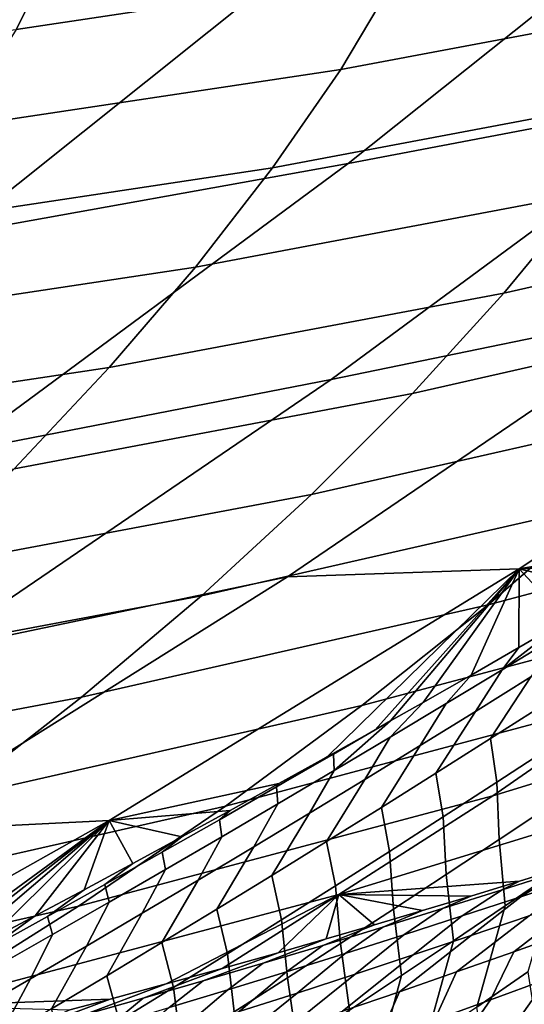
# Model space of a CAD drawing. Header units: metres. Extents: x -240 to 45, y -77 to 27.
# Tile 1001 of 1056: x 28.07 to 29.005, y -21.193 to -19.369. Entities that reach past the tile are written whole.
import ezdxf

# ---------------------------------------------------------------- set-up
doc = ezdxf.new("R2010")
doc.units = ezdxf.units.M
doc.layers.add('solid_102011X2', color=7, linetype='CONTINUOUS')

msp = doc.modelspace()

# ---------------------------------------------------------------- linework, layer by layer
at = {"layer": 'solid_102011X2'}
for points in [[(28.581627, -18.733274, 51.235924), (27.892239, -19.32848, 51.375809), (27.089788, -19.456139, 47.012875), (27.7824, -18.85704, 46.86623)], [(30.067825, -18.94664, 64.519775), (29.367525, -19.504301, 64.642563), (28.678745, -19.635275, 60.266739), (29.382542, -19.073889, 60.1371)], [(29.382542, -19.073889, 60.1371), (28.678745, -19.635275, 60.266739), (27.950174, -19.766211, 55.890396), (28.657339, -19.201109, 55.753536)], [(28.858141, -19.100468, 186.999039), (28.155285, -19.205908, 187.01564), (28.06352, -19.386589, 182.699554), (28.77265, -19.280161, 182.678986)], [(29.477392, -19.147383, 182.658524), (28.77265, -19.280161, 182.678986), (28.665354, -19.461, 178.360931), (29.376457, -19.326982, 178.336838)], [(28.657339, -19.201109, 55.753536), (27.950174, -19.766211, 55.890396), (27.181776, -19.897291, 51.51997), (27.892239, -19.32848, 51.375809)], [(28.155285, -19.205908, 187.01564), (27.449038, -19.285124, 187.032333), (27.350971, -19.466549, 182.72023), (28.06352, -19.386589, 182.699554)], [(28.77265, -19.280161, 182.678986), (28.06352, -19.386589, 182.699554), (27.94982, -19.568426, 178.385193), (28.665354, -19.461, 178.360931)], [(29.376457, -19.326982, 178.336838), (28.665354, -19.461, 178.360931), (28.538918, -19.643364, 174.044754), (29.25654, -19.508095, 174.017212)], [(30.017937, -19.373102, 69.018295), (29.301538, -19.900583, 69.137848), (28.647398, -20.035336, 64.768822), (29.367525, -19.504301, 64.642563)], [(28.665354, -19.461, 178.360931), (27.94982, -19.568426, 178.385193), (27.816826, -19.751791, 174.072449), (28.538918, -19.643364, 174.044754)], [(29.367525, -19.504301, 64.642563), (28.647398, -20.035336, 64.768822), (27.955017, -20.169849, 60.400051), (28.678745, -19.635275, 60.266739)], [(29.25654, -19.508095, 174.017212), (28.538918, -19.643364, 174.044754), (28.395714, -19.827553, 169.73024), (29.120031, -19.691021, 169.699417)], [(29.838852, -19.527596, 169.668823), (29.120031, -19.691021, 169.699417), (28.967289, -19.875622, 165.383026), (29.692915, -19.71067, 165.349213)], [(28.678745, -19.635275, 60.266739), (27.955017, -20.169849, 60.400051), (27.222982, -20.30431, 56.031136), (27.950174, -19.766211, 55.890396)], [(28.538918, -19.643364, 174.044754), (27.816826, -19.751791, 174.072449), (27.666885, -19.936991, 169.761261), (28.395714, -19.827553, 169.73024)], [(29.120031, -19.691021, 169.699417), (28.395714, -19.827553, 169.73024), (28.236116, -20.013426, 165.417099), (28.967289, -19.875622, 165.383026)], [(29.692915, -19.71067, 165.349213), (28.967289, -19.875622, 165.383026), (28.797834, -20.061565, 161.067596), (29.530392, -19.895079, 161.030533)], [(28.395714, -19.827553, 169.73024), (27.666885, -19.936991, 169.761261), (27.500391, -20.123882, 165.45137), (28.236116, -20.013426, 165.417099)], [(28.967289, -19.875622, 165.383026), (28.236116, -20.013426, 165.417099), (28.059677, -20.200651, 161.10495), (28.797834, -20.061565, 161.067596)], [(29.301538, -19.900583, 69.137848), (28.566402, -20.400908, 69.260513), (27.908434, -20.53903, 64.898384), (28.647398, -20.035336, 64.768822)], [(28.99613, -20.386122, 73.654243), (28.566402, -20.400908, 69.260513), (29.301538, -19.900583, 69.137848), (29.738905, -19.891441, 73.536346)], [(29.530392, -19.895079, 161.030533), (28.797834, -20.061565, 161.067596), (28.611183, -20.248524, 156.75267), (29.350773, -20.080494, 156.712234)], [(29.347443, -20.325676, 76.664352), (28.99613, -20.386122, 73.654243), (29.738905, -19.891441, 73.536346), (29.434813, -20.273375, 76.71682)], [(28.236116, -20.013426, 165.417099), (27.500391, -20.123882, 165.45137), (27.316923, -20.312134, 161.142532), (28.059677, -20.200651, 161.10495)], [(28.647398, -20.035336, 64.768822), (27.908434, -20.53903, 64.898384), (27.212358, -20.676893, 60.53685), (27.955017, -20.169849, 60.400051)], [(28.797834, -20.061565, 161.067596), (28.059677, -20.200651, 161.10495), (27.86594, -20.388897, 156.793427), (28.611183, -20.248524, 156.75267)], [(29.350773, -20.080494, 156.712234), (28.611183, -20.248524, 156.75267), (28.40686, -20.436167, 152.438034), (29.153553, -20.26659, 152.394043)], [(29.893518, -20.06934, 152.350449), (29.153553, -20.26659, 152.394043), (28.938242, -20.453037, 148.07608), (29.685289, -20.253981, 148.028824)], [(28.611183, -20.248524, 156.75267), (27.86594, -20.388897, 156.793427), (27.654461, -20.577835, 152.482346), (28.40686, -20.436167, 152.438034)], [(29.153553, -20.26659, 152.394043), (28.40686, -20.436167, 152.438034), (28.184404, -20.624168, 148.123764), (28.938242, -20.453037, 148.07608)], [(29.685289, -20.253981, 148.028824), (28.938242, -20.453037, 148.07608), (28.704353, -20.639511, 143.758514), (29.4585, -20.438644, 143.707443)], [(29.347443, -20.325676, 76.664352), (29.259808, -20.377726, 76.612297), (28.99613, -20.386122, 73.654243)], [(29.259808, -20.377726, 76.612297), (29.171921, -20.42951, 76.560669), (28.99613, -20.386122, 73.654243)], [(28.235636, -20.852438, 73.774956), (27.81353, -20.873392, 69.386147), (28.566402, -20.400908, 69.260513), (28.99613, -20.386122, 73.654243)], [(28.550249, -20.784191, 76.211136), (28.235636, -20.852438, 73.774956), (28.99613, -20.386122, 73.654243), (28.639797, -20.734344, 76.259811)], [(28.729055, -20.684246, 76.308891), (28.639797, -20.734344, 76.259811), (28.99613, -20.386122, 73.654243)], [(28.757593, -20.668142, 76.324707), (28.729055, -20.684246, 76.308891), (28.99613, -20.386122, 73.654243)], [(28.818052, -20.633883, 76.358391), (28.757593, -20.668142, 76.324707), (28.99613, -20.386122, 73.654243)], [(28.906847, -20.58322, 76.408325), (28.818052, -20.633883, 76.358391), (28.99613, -20.386122, 73.654243)], [(28.99543, -20.532267, 76.458679), (28.906847, -20.58322, 76.408325), (28.99613, -20.386122, 73.654243)], [(29.965908, -20.392147, 139.332092), (29.212637, -20.623011, 139.38649), (28.947186, -20.806751, 135.066086), (29.707439, -20.573833, 135.00769)], [(29.083792, -20.481028, 76.50946), (28.99543, -20.532267, 76.458679), (28.99613, -20.386122, 73.654243)], [(29.171921, -20.42951, 76.560669), (29.083792, -20.481028, 76.50946), (28.99613, -20.386122, 73.654243)], [(28.566402, -20.400908, 69.260513), (27.81353, -20.873392, 69.386147), (27.151642, -21.01469, 65.031075), (27.908434, -20.53903, 64.898384)], [(28.964138, -20.573215, 76.778946), (29.083792, -20.481028, 76.50946), (29.171921, -20.42951, 76.560669), (29.067667, -20.510096, 76.797951)], [(28.40686, -20.436167, 152.438034), (27.654461, -20.577835, 152.482346), (27.424803, -20.767132, 148.171814), (28.184404, -20.624168, 148.123764)], [(29.4585, -20.438644, 143.707443), (28.704353, -20.639511, 143.758514), (28.451399, -20.825686, 139.441483), (29.212637, -20.623011, 139.38649)], [(28.938242, -20.453037, 148.07608), (28.184404, -20.624168, 148.123764), (27.943352, -20.812197, 143.810028), (28.704353, -20.639511, 143.758514)], [(28.964138, -20.573215, 76.778946), (28.99543, -20.532267, 76.458679), (29.083792, -20.481028, 76.50946)], [(29.017637, -20.586552, 77.20723), (28.915184, -20.650309, 77.187195), (28.964138, -20.573215, 76.778946), (29.067667, -20.510096, 76.797951)], [(29.043787, -20.636261, 77.6287), (28.942818, -20.700684, 77.607529), (29.017637, -20.586552, 77.20723), (29.119946, -20.522394, 77.227432)], [(28.964138, -20.573215, 76.778946), (28.860474, -20.635935, 76.760109), (28.906847, -20.58322, 76.408325), (28.99543, -20.532267, 76.458679)], [(29.707439, -20.573833, 135.00769), (28.947186, -20.806751, 135.066086), (28.661636, -20.989546, 130.746292), (29.428812, -20.754578, 130.683807)], [(28.915184, -20.650309, 77.187195), (28.812584, -20.713661, 77.167336), (28.860474, -20.635935, 76.760109), (28.964138, -20.573215, 76.778946)], [(28.860474, -20.635935, 76.760109), (28.756678, -20.698248, 76.741447), (28.818052, -20.633883, 76.358391), (28.906847, -20.58322, 76.408325)], [(28.942818, -20.700684, 77.607529), (28.841692, -20.764706, 77.586533), (28.915184, -20.650309, 77.187195), (29.017637, -20.586552, 77.20723)], [(28.184404, -20.624168, 148.123764), (27.424803, -20.767132, 148.171814), (27.176533, -20.956461, 143.861954), (27.943352, -20.812197, 143.810028)], [(29.212637, -20.623011, 139.38649), (28.451399, -20.825686, 139.441483), (28.178892, -21.011232, 135.125092), (28.947186, -20.806751, 135.066086)], [(28.756678, -20.698248, 76.741447), (28.652746, -20.760157, 76.722954), (28.757593, -20.668142, 76.324707), (28.818052, -20.633883, 76.358391)], [(28.704353, -20.639511, 143.758514), (27.943352, -20.812197, 143.810028), (27.683241, -20.999926, 139.496964), (28.451399, -20.825686, 139.441483)], [(28.812584, -20.713661, 77.167336), (28.709837, -20.776609, 77.147652), (28.756678, -20.698248, 76.741447), (28.860474, -20.635935, 76.760109)], [(28.841692, -20.764706, 77.586533), (28.740406, -20.828325, 77.565712), (28.812584, -20.713661, 77.167336), (28.915184, -20.650309, 77.187195)], [(29.053911, -20.716537, 78.043793), (28.954586, -20.781355, 78.021507), (28.942818, -20.700684, 77.607529), (29.043787, -20.636261, 77.6287)], [(28.652746, -20.760157, 76.722954), (28.651979, -20.729506, 76.307167), (28.729055, -20.684246, 76.308891), (28.757593, -20.668142, 76.324707)], [(28.651979, -20.729506, 76.307167), (28.639797, -20.734344, 76.259811), (28.729055, -20.684246, 76.308891)], [(28.709837, -20.776609, 77.147652), (28.606941, -20.839148, 77.128143), (28.652746, -20.760157, 76.722954), (28.756678, -20.698248, 76.741447)], [(28.954586, -20.781355, 78.021507), (28.855089, -20.845776, 77.999405), (28.841692, -20.764706, 77.586533), (28.942818, -20.700684, 77.607529)], [(28.740406, -20.828325, 77.565712), (28.63896, -20.891539, 77.545074), (28.709837, -20.776609, 77.147652), (28.812584, -20.713661, 77.167336)], [(29.056101, -20.822933, 78.45269), (28.95849, -20.887953, 78.429306), (28.954586, -20.781355, 78.021507), (29.053911, -20.716537, 78.043793)], [(28.651979, -20.729506, 76.307167), (28.546225, -20.790466, 76.289787), (28.639797, -20.734344, 76.259811)], [(28.652746, -20.760157, 76.722954), (28.548677, -20.821655, 76.704628), (28.546225, -20.790466, 76.289787), (28.651979, -20.729506, 76.307167)], [(28.546225, -20.790466, 76.289787), (28.550249, -20.784191, 76.211136), (28.639797, -20.734344, 76.259811)], [(28.606941, -20.839148, 77.128143), (28.503895, -20.901276, 77.108818), (28.548677, -20.821655, 76.704628), (28.652746, -20.760157, 76.722954)], [(29.428812, -20.754578, 130.683807), (28.661636, -20.989546, 130.746292), (28.996189, -20.965143, 127.017784), (29.086014, -20.937218, 126.968163)], [(28.63896, -20.891539, 77.545074), (28.537352, -20.954346, 77.52462), (28.606941, -20.839148, 77.128143), (28.709837, -20.776609, 77.147652)], [(28.855089, -20.845776, 77.999405), (28.755421, -20.909801, 77.977486), (28.740406, -20.828325, 77.565712), (28.841692, -20.764706, 77.586533)], [(28.550249, -20.784191, 76.211136), (28.46043, -20.833776, 76.16288), (28.235636, -20.852438, 73.774956)], [(28.546225, -20.790466, 76.289787), (28.440344, -20.851013, 76.272575), (28.46043, -20.833776, 76.16288), (28.550249, -20.784191, 76.211136)], [(28.548677, -20.821655, 76.704628), (28.444471, -20.882744, 76.686478), (28.440344, -20.851013, 76.272575), (28.546225, -20.790466, 76.289787)], [(28.95849, -20.887953, 78.429306), (28.860697, -20.952581, 78.406113), (28.855089, -20.845776, 77.999405), (28.954586, -20.781355, 78.021507)], [(28.947186, -20.806751, 135.066086), (28.178892, -21.011232, 135.125092), (27.886347, -21.195826, 130.809418), (28.661636, -20.989546, 130.746292)], [(28.451399, -20.825686, 139.441483), (27.683241, -20.999926, 139.496964), (27.403614, -21.187025, 135.184631), (28.178892, -21.011232, 135.125092)], [(28.46043, -20.833776, 76.16288), (28.370356, -20.883085, 76.115036), (28.235636, -20.852438, 73.774956)], [(28.440344, -20.851013, 76.272575), (28.334335, -20.911148, 76.255531), (28.370356, -20.883085, 76.115036), (28.46043, -20.833776, 76.16288)], [(28.503895, -20.901276, 77.108818), (28.4007, -20.962994, 77.089661), (28.444471, -20.882744, 76.686478), (28.548677, -20.821655, 76.704628)], [(28.755421, -20.909801, 77.977486), (28.655581, -20.973425, 77.95575), (28.63896, -20.891539, 77.545074), (28.740406, -20.828325, 77.565712)], [(29.066113, -20.94525, 78.857986), (28.970154, -21.010437, 78.833458), (28.95849, -20.887953, 78.429306), (29.056101, -20.822933, 78.45269)], [(27.458458, -21.289703, 73.898315), (27.043926, -21.317348, 69.514572), (27.81353, -20.873392, 69.386147), (28.235636, -20.852438, 73.774956)], [(27.642494, -21.2665, 75.747719), (27.458458, -21.289703, 73.898315), (28.235636, -20.852438, 73.774956), (27.734028, -21.219738, 75.792107)], [(27.825438, -21.172625, 75.836937), (27.734028, -21.219738, 75.792107), (28.235636, -20.852438, 73.774956)], [(27.916706, -21.12517, 75.88221), (27.825438, -21.172625, 75.836937), (28.235636, -20.852438, 73.774956)], [(28.007818, -21.077381, 75.92791), (27.916706, -21.12517, 75.88221), (28.235636, -20.852438, 73.774956)], [(28.098757, -21.029268, 75.974052), (28.007818, -21.077381, 75.92791), (28.235636, -20.852438, 73.774956)], [(28.189503, -20.980843, 76.020622), (28.098757, -21.029268, 75.974052), (28.235636, -20.852438, 73.774956)], [(28.280041, -20.932112, 76.067619), (28.189503, -20.980843, 76.020622), (28.235636, -20.852438, 73.774956)], [(28.370356, -20.883085, 76.115036), (28.280041, -20.932112, 76.067619), (28.235636, -20.852438, 73.774956)], [(28.444471, -20.882744, 76.686478), (28.340126, -20.943422, 76.668503), (28.334335, -20.911148, 76.255531), (28.440344, -20.851013, 76.272575)], [(28.537352, -20.954346, 77.52462), (28.435581, -21.016741, 77.504349), (28.503895, -20.901276, 77.108818), (28.606941, -20.839148, 77.128143)], [(28.860697, -20.952581, 78.406113), (28.762722, -21.016819, 78.383095), (28.755421, -20.909801, 77.977486), (28.855089, -20.845776, 77.999405)], [(28.228199, -20.970869, 76.238655), (28.280041, -20.932112, 76.067619), (28.370356, -20.883085, 76.115036), (28.334335, -20.911148, 76.255531)], [(28.4007, -20.962994, 77.089661), (28.29735, -21.024296, 77.070694), (28.340126, -20.943422, 76.668503), (28.444471, -20.882744, 76.686478)], [(28.970154, -21.010437, 78.833458), (28.874001, -21.075241, 78.809113), (28.860697, -20.952581, 78.406113), (28.95849, -20.887953, 78.429306)], [(28.435581, -21.016741, 77.504349), (28.333645, -21.078726, 77.484261), (28.4007, -20.962994, 77.089661), (28.503895, -20.901276, 77.108818)], [(28.655581, -20.973425, 77.95575), (28.555567, -21.036646, 77.934196), (28.537352, -20.954346, 77.52462), (28.63896, -20.891539, 77.545074)], [(28.340126, -20.943422, 76.668503), (28.235643, -21.003689, 76.650703), (28.228199, -20.970869, 76.238655), (28.334335, -20.911148, 76.255531)], [(28.762722, -21.016819, 78.383095), (28.66456, -21.080662, 78.360275), (28.655581, -20.973425, 77.95575), (28.755421, -20.909801, 77.977486)], [(29.074848, -20.945641, 126.797028), (28.998823, -20.99387, 126.426277), (29.107059, -20.957706, 126.392998), (29.185246, -20.909697, 126.76355)], [(28.121931, -21.03017, 76.221962), (28.189503, -20.980843, 76.020622), (28.280041, -20.932112, 76.067619), (28.228199, -20.970869, 76.238655)], [(28.29735, -21.024296, 77.070694), (28.19385, -21.085182, 77.051903), (28.235643, -21.003689, 76.650703), (28.340126, -20.943422, 76.668503)], [(29.074848, -20.945641, 126.797028), (29.086014, -20.937218, 126.968163), (28.996189, -20.965143, 127.017784), (28.96434, -20.981035, 126.830208)], [(28.555567, -21.036646, 77.934196), (28.455379, -21.099463, 77.912834), (28.435581, -21.016741, 77.504349), (28.537352, -20.954346, 77.52462)], [(28.874001, -21.075241, 78.809113), (28.777653, -21.13966, 78.784958), (28.762722, -21.016819, 78.383095), (28.860697, -20.952581, 78.406113)], [(28.96434, -20.981035, 126.830208), (28.89048, -21.02949, 126.459251), (28.998823, -20.99387, 126.426277), (29.074848, -20.945641, 126.797028)], [(28.998823, -20.99387, 126.426277), (28.906916, -21.065563, 126.06337), (29.014198, -21.028906, 126.029953), (29.107059, -20.957706, 126.392998)], [(29.011934, -21.133245, 79.239273), (28.917183, -21.198431, 79.213638), (28.970154, -21.010437, 78.833458), (29.066113, -20.94525, 78.857986)], [(29.22843, -20.953945, 125.962181), (29.12137, -20.991699, 125.996216), (28.985683, -21.095764, 125.65033), (29.091309, -21.057955, 125.616402)], [(28.015533, -21.089054, 76.205429), (28.098757, -21.029268, 75.974052), (28.189503, -20.980843, 76.020622), (28.121931, -21.03017, 76.221962)], [(28.235643, -21.003689, 76.650703), (28.13102, -21.06354, 76.633072), (28.121931, -21.03017, 76.221962), (28.228199, -20.970869, 76.238655)], [(28.333645, -21.078726, 77.484261), (28.231546, -21.140297, 77.464363), (28.29735, -21.024296, 77.070694), (28.4007, -20.962994, 77.089661)], [(28.66456, -21.080662, 78.360275), (28.566216, -21.14411, 78.337631), (28.555567, -21.036646, 77.934196), (28.655581, -20.973425, 77.95575)], [(28.661636, -20.989546, 130.746292), (28.906509, -20.992577, 127.066757), (28.996189, -20.965143, 127.017784)], [(28.853725, -21.015875, 126.863075), (28.782034, -21.064558, 126.491913), (28.89048, -21.02949, 126.459251), (28.96434, -20.981035, 126.830208)], [(28.96434, -20.981035, 126.830208), (28.996189, -20.965143, 127.017784), (28.906509, -20.992577, 127.066757), (28.853725, -21.015875, 126.863075)], [(28.661636, -20.989546, 130.746292), (27.886347, -21.195826, 130.809418), (28.237934, -21.183296, 127.414101), (28.341431, -21.155344, 127.362411)], [(28.661636, -20.989546, 130.746292), (28.341431, -21.155344, 127.362411), (28.445145, -21.126762, 127.309822)], [(28.661636, -20.989546, 130.746292), (28.445145, -21.126762, 127.309822), (28.549065, -21.097546, 127.25634)], [(28.661636, -20.989546, 130.746292), (28.549065, -21.097546, 127.25634), (28.638252, -21.072006, 127.209854)], [(28.661636, -20.989546, 130.746292), (28.638252, -21.072006, 127.209854), (28.727551, -21.046001, 127.162773)], [(28.661636, -20.989546, 130.746292), (28.816965, -21.019527, 127.115082), (28.906509, -20.992577, 127.066757)], [(28.661636, -20.989546, 130.746292), (28.727551, -21.046001, 127.162773), (28.816965, -21.019527, 127.115082)], [(28.853725, -21.015875, 126.863075), (28.906509, -20.992577, 127.066757), (28.816965, -21.019527, 127.115082), (28.743008, -21.050158, 126.89563)], [(28.89048, -21.02949, 126.459251), (28.79953, -21.101669, 126.096481), (28.906916, -21.065563, 126.06337), (28.998823, -20.99387, 126.426277)], [(29.12137, -20.991699, 125.996216), (29.014198, -21.028906, 126.029953), (28.879948, -21.133024, 125.683937), (28.985683, -21.095764, 125.65033)], [(28.178892, -21.011232, 135.125092), (27.403614, -21.187025, 135.184631), (27.10401, -21.373163, 130.873138), (27.886347, -21.195826, 130.809418)], [(28.19385, -21.085182, 77.051903), (28.090197, -21.145653, 77.033295), (28.13102, -21.06354, 76.633072), (28.235643, -21.003689, 76.650703)], [(28.455379, -21.099463, 77.912834), (28.355015, -21.161869, 77.891655), (28.333645, -21.078726, 77.484261), (28.435581, -21.016741, 77.504349)], [(28.777653, -21.13966, 78.784958), (28.681108, -21.20369, 78.760994), (28.66456, -21.080662, 78.360275), (28.762722, -21.016819, 78.383095)], [(28.743008, -21.050158, 126.89563), (28.673489, -21.099073, 126.524269), (28.782034, -21.064558, 126.491913), (28.853725, -21.015875, 126.863075)], [(28.917183, -21.198431, 79.213638), (28.822226, -21.263239, 79.188194), (28.874001, -21.075241, 78.809113), (28.970154, -21.010437, 78.833458)], [(27.909004, -21.147518, 76.189079), (28.007818, -21.077381, 75.92791), (28.098757, -21.029268, 75.974052), (28.015533, -21.089054, 76.205429)], [(28.13102, -21.06354, 76.633072), (28.026255, -21.122974, 76.615631), (28.015533, -21.089054, 76.205429), (28.121931, -21.03017, 76.221962)], [(28.231546, -21.140297, 77.464363), (28.129284, -21.201452, 77.444649), (28.19385, -21.085182, 77.051903), (28.29735, -21.024296, 77.070694)], [(28.632187, -21.083879, 126.927872), (28.743008, -21.050158, 126.89563), (28.816965, -21.019527, 127.115082), (28.727551, -21.046001, 127.162773)], [(28.782034, -21.064558, 126.491913), (28.692041, -21.137218, 126.129272), (28.79953, -21.101669, 126.096481), (28.89048, -21.02949, 126.459251)], [(29.014198, -21.028906, 126.029953), (28.906916, -21.065563, 126.06337), (28.774107, -21.169735, 125.717239), (28.879948, -21.133024, 125.683937)], [(28.566216, -21.14411, 78.337631), (28.467686, -21.207155, 78.315186), (28.455379, -21.099463, 77.912834), (28.555567, -21.036646, 77.934196)], [(28.521269, -21.117041, 126.959801), (28.632187, -21.083879, 126.927872), (28.727551, -21.046001, 127.162773), (28.638252, -21.072006, 127.209854)], [(28.632187, -21.083879, 126.927872), (28.564844, -21.133036, 126.556313), (28.673489, -21.099073, 126.524269), (28.743008, -21.050158, 126.89563)], [(28.090197, -21.145653, 77.033295), (27.986389, -21.205706, 77.014877), (28.026255, -21.122974, 76.615631), (28.13102, -21.06354, 76.633072)], [(28.410254, -21.149635, 126.991402), (28.521269, -21.117041, 126.959801), (28.638252, -21.072006, 127.209854), (28.549065, -21.097546, 127.25634)], [(28.673489, -21.099073, 126.524269), (28.584454, -21.172211, 126.161751), (28.692041, -21.137218, 126.129272), (28.782034, -21.064558, 126.491913)], [(28.906916, -21.065563, 126.06337), (28.79953, -21.101669, 126.096481), (28.668163, -21.205893, 125.750214), (28.774107, -21.169735, 125.717239)], [(28.985683, -21.095764, 125.65033), (28.942982, -21.185081, 125.279404), (29.046928, -21.146849, 125.245346), (29.091309, -21.057955, 125.616402)], [(28.129284, -21.201452, 77.444649), (28.026854, -21.262192, 77.425117), (28.090197, -21.145653, 77.033295), (28.19385, -21.085182, 77.051903)], [(28.355015, -21.161869, 77.891655), (28.254477, -21.223867, 77.870667), (28.231546, -21.140297, 77.464363), (28.333645, -21.078726, 77.484261)], [(28.521269, -21.117041, 126.959801), (28.456106, -21.166441, 126.588036), (28.564844, -21.133036, 126.556313), (28.632187, -21.083879, 126.927872)], [(28.681108, -21.20369, 78.760994), (28.584368, -21.26733, 78.737228), (28.566216, -21.14411, 78.337631), (28.66456, -21.080662, 78.360275)], [(28.822226, -21.263239, 79.188194), (28.727058, -21.327662, 79.162949), (28.777653, -21.13966, 78.784958), (28.874001, -21.075241, 78.809113)], [(28.299143, -21.181665, 127.02269), (28.410254, -21.149635, 126.991402), (28.549065, -21.097546, 127.25634), (28.445145, -21.126762, 127.309822)], [(28.467686, -21.207155, 78.315186), (28.368967, -21.2698, 78.292931), (28.355015, -21.161869, 77.891655), (28.455379, -21.099463, 77.912834)], [(28.564844, -21.133036, 126.556313), (28.47677, -21.20664, 126.193901), (28.584454, -21.172211, 126.161751), (28.673489, -21.099073, 126.524269)], [(28.79953, -21.101669, 126.096481), (28.692041, -21.137218, 126.129272), (28.56212, -21.241495, 125.782875), (28.668163, -21.205893, 125.750214)], [(28.879948, -21.133024, 125.683937), (28.838926, -21.222771, 125.313141), (28.942982, -21.185081, 125.279404), (28.985683, -21.095764, 125.65033)], [(29.046928, -21.146849, 125.245346), (28.96039, -21.269375, 124.893524), (29.063341, -21.230175, 124.858887), (29.150761, -21.108074, 125.210976)], [(28.187941, -21.213125, 127.053642), (28.299143, -21.181665, 127.02269), (28.445145, -21.126762, 127.309822), (28.341431, -21.155344, 127.362411)], [(28.410254, -21.149635, 126.991402), (28.347275, -21.199286, 126.619438), (28.456106, -21.166441, 126.588036), (28.521269, -21.117041, 126.959801)], [(28.254477, -21.223867, 77.870667), (28.153761, -21.285456, 77.849876), (28.129284, -21.201452, 77.444649), (28.231546, -21.140297, 77.464363)], [(28.456106, -21.166441, 126.588036), (28.368994, -21.240507, 126.225731), (28.47677, -21.20664, 126.193901), (28.564844, -21.133036, 126.556313)], [(28.692041, -21.137218, 126.129272), (28.584454, -21.172211, 126.161751), (28.455978, -21.276535, 125.815208), (28.56212, -21.241495, 125.782875)], [(28.584368, -21.26733, 78.737228), (28.487431, -21.330578, 78.713654), (28.467686, -21.207155, 78.315186), (28.566216, -21.14411, 78.337631)], [(28.727058, -21.327662, 79.162949), (28.631683, -21.391701, 79.137894), (28.681108, -21.20369, 78.760994), (28.777653, -21.13966, 78.784958)], [(28.774107, -21.169735, 125.717239), (28.734762, -21.259914, 125.346558), (28.838926, -21.222771, 125.313141), (28.879948, -21.133024, 125.683937)], [(29.036015, -21.288984, 79.633377), (28.942812, -21.354239, 79.606522), (28.917183, -21.198431, 79.213638), (29.011934, -21.133245, 79.239273)], [(28.026854, -21.262192, 77.425117), (27.924259, -21.322512, 77.405785), (27.986389, -21.205706, 77.014877), (28.090197, -21.145653, 77.033295)], [(28.076647, -21.244013, 127.084274), (28.187941, -21.213125, 127.053642), (28.341431, -21.155344, 127.362411), (28.237934, -21.183296, 127.414101)], [(28.299143, -21.181665, 127.02269), (28.238352, -21.231569, 126.65052), (28.347275, -21.199286, 126.619438), (28.410254, -21.149635, 126.991402)], [(28.368967, -21.2698, 78.292931), (28.270061, -21.332041, 78.270874), (28.254477, -21.223867, 77.870667), (28.355015, -21.161869, 77.891655)], [(28.942982, -21.185081, 125.279404), (28.857325, -21.308029, 124.927841), (28.96039, -21.269375, 124.893524), (29.046928, -21.146849, 125.245346)], [(28.187941, -21.213125, 127.053642), (28.129343, -21.263288, 126.681282), (28.238352, -21.231569, 126.65052), (28.299143, -21.181665, 127.02269)], [(28.347275, -21.199286, 126.619438), (28.261126, -21.273808, 126.257233), (28.368994, -21.240507, 126.225731), (28.456106, -21.166441, 126.588036)], [(28.584454, -21.172211, 126.161751), (28.47677, -21.20664, 126.193901), (28.349745, -21.311014, 125.847214), (28.455978, -21.276535, 125.815208)], [(28.668163, -21.205893, 125.750214), (28.630495, -21.296507, 125.379662), (28.734762, -21.259914, 125.346558), (28.774107, -21.169735, 125.717239)], [(27.886347, -21.195826, 130.809418), (28.162817, -21.203228, 127.451134), (28.237934, -21.183296, 127.414101)], [(28.076647, -21.244013, 127.084274), (28.237934, -21.183296, 127.414101), (28.162817, -21.203228, 127.451134)], [(28.838926, -21.222771, 125.313141), (28.754147, -21.346136, 124.96183), (28.857325, -21.308029, 124.927841), (28.942982, -21.185081, 125.279404)], [(29.063341, -21.230175, 124.858887), (28.978561, -21.369633, 124.512367), (29.080524, -21.329502, 124.477104), (29.166172, -21.190435, 124.823929)]]:
    msp.add_3dface(points, dxfattribs=at)

doc.saveas('drawing.dxf')
